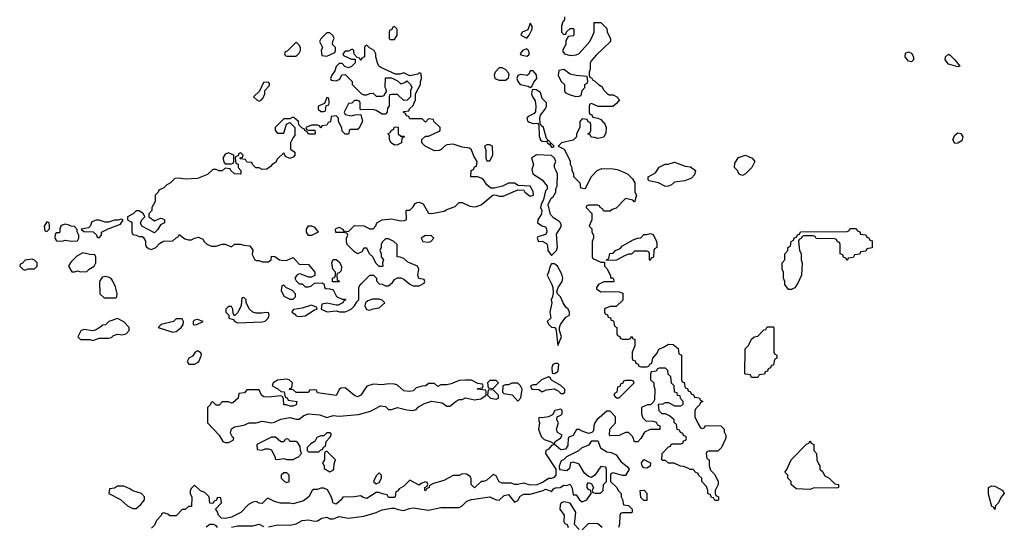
# Model space of a CAD drawing. Header units: inches. Extents: x 2601469 to 2753575, y 449403 to 582909.
# Tile 287 of 350: x 2656514 to 2662912, y 535578 to 538871. Entities that reach past the tile are written whole.
import ezdxf

# ---------------------------------------------------------------- set-up
doc = ezdxf.new("R2010")
doc.units = ezdxf.units.IN
doc.header["$MEASUREMENT"] = 0
doc.layers.add('C6553', color=7, linetype='Continuous')
doc.layers.add('C6563', color=7, linetype='Continuous')

msp = doc.modelspace()

# ---------------------------------------------------------------- linework, layer by layer
at = {"layer": 'C6553', "color": 4, "elevation": 12}
for points in [[(2659830, 538848.7), (2659815.3, 538804.7), (2659778, 538790), (2659771, 538770), (2659810, 538751), (2659825.2, 538770), (2659844, 538810), (2659844, 538830)], [(2658530, 538786), (2658510, 538786), (2658470, 538746), (2658462, 538730), (2658482, 538690), (2658474, 538670), (2658478, 538638), (2658510, 538634), (2658530, 538642), (2658562, 538658), (2658566, 538670), (2658566, 538690), (2658546, 538710), (2658548.4, 538731.6), (2658558, 538750), (2658550, 538766)], [(2658950, 538826), (2658938, 538822), (2658932.7, 538807.3), (2658918, 538802), (2658914, 538790), (2658914, 538750), (2658922, 538742), (2658950, 538742), (2658966, 538770), (2658966, 538810)], [(2658310, 538726), (2658252.7, 538667.3), (2658238, 538662), (2658234, 538650), (2658238, 538638), (2658250, 538634), (2658310, 538634), (2658330, 538654), (2658338, 538670), (2658338, 538690), (2658330, 538706)], [(2658770, 538706), (2658758, 538702), (2658754, 538690), (2658754, 538630), (2658738, 538622), (2658730, 538606), (2658722, 538622), (2658706, 538626), (2658687.3, 538647.3), (2658686, 538670), (2658678, 538678), (2658670, 538678), (2658650, 538666), (2658630, 538666), (2658614, 538650), (2658618, 538638), (2658670, 538614), (2658694, 538614), (2658694, 538590), (2658670, 538566), (2658650, 538558), (2658627.3, 538567.3), (2658610, 538586), (2658590, 538586), (2658570, 538566), (2658562, 538538), (2658542, 538510), (2658534, 538490), (2658538, 538478), (2658570, 538474), (2658595.3, 538484.7), (2658607.3, 538512.7), (2658630, 538514), (2658674, 538470), (2658674, 538450), (2658734, 538390), (2658750, 538382), (2658770, 538382), (2658788.4, 538391.6), (2658810, 538394), (2658830, 538374), (2658870, 538374), (2658882, 538378), (2658886, 538390), (2658898, 538402), (2658896.4, 538416.4), (2658888, 538430), (2658890, 538494), (2658930, 538494), (2658970, 538474), (2658990, 538454), (2659016.4, 538463.6), (2659030, 538474), (2659054, 538450), (2659062, 538430), (2659054, 538410), (2659054, 538370), (2659032.7, 538347.3), (2659010, 538346), (2658970, 538386), (2658930, 538386), (2658918, 538382), (2658914, 538370), (2658914, 538310), (2658903.6, 538296.4), (2658902, 538270), (2658890, 538258), (2658870, 538258), (2658830, 538282), (2658810, 538288), (2658730, 538286), (2658726, 538290), (2658726, 538330), (2658722, 538342), (2658710, 538346), (2658690, 538346), (2658671.6, 538328.4), (2658650, 538326), (2658622, 538270), (2658630, 538254), (2658670, 538246), (2658692.7, 538252.7), (2658730, 538254), (2658742, 538210), (2658716.9, 538163.1), (2658710, 538158), (2658663.6, 538156.4), (2658654, 538150), (2658652, 538130), (2658647.3, 538127.3), (2658630, 538126), (2658610, 538146), (2658607.3, 538167.3), (2658586, 538210), (2658586, 538230), (2658570, 538246), (2658538, 538242), (2658532.7, 538207.3), (2658518, 538202), (2658510, 538186), (2658478, 538182), (2658470, 538166), (2658462, 538182), (2658450, 538186), (2658410, 538186), (2658374, 538170), (2658378, 538158), (2658390, 538154), (2658432.7, 538152.7), (2658434, 538130), (2658430, 538126), (2658390, 538126), (2658382, 538142), (2658366, 538150), (2658362, 538162), (2658350, 538166), (2658328, 538188), (2658326, 538210), (2658296.4, 538236.4), (2658283.6, 538236.4), (2658270, 538226), (2658230, 538226), (2658174, 538170), (2658174, 538150), (2658190, 538134), (2658230, 538134), (2658247.3, 538192.7), (2658270, 538202), (2658302, 538170), (2658302, 538118), (2658290, 538106), (2658274, 538070), (2658274, 538030), (2658302, 538010), (2658302, 537990), (2658290, 537978), (2658268.7, 537968.7), (2658242, 537982), (2658230, 538006), (2658190, 537966), (2658176.9, 537943.1), (2658154, 537930), (2658143.6, 537916.4), (2658119.6, 537900.4), (2658090, 537898), (2658070, 537908), (2658048.4, 537908.4), (2658026, 537930), (2658022, 537942), (2657990, 537946), (2657982, 537962), (2657947.3, 537967.3), (2657946, 537974), (2657962, 537978), (2657966, 537990), (2657950, 538006), (2657938, 538002), (2657934, 537986), (2657918, 537982), (2657914, 537970), (2657918, 537938), (2657932.7, 537932.7), (2657934, 537910), (2657951.1, 537891.1), (2657950, 537866), (2657910, 537868.7), (2657886, 537890), (2657882, 537902), (2657850, 537906), (2657830, 537888), (2657810, 537888), (2657790, 537898), (2657770, 537898), (2657735.3, 537864.7), (2657670, 537838), (2657590, 537835.3), (2657550, 537842), (2657522, 537838), (2657494, 537810), (2657470, 537798), (2657450, 537778), (2657418, 537762), (2657414, 537750), (2657394, 537730), (2657394, 537690), (2657372, 537650), (2657372, 537630), (2657354, 537610), (2657354, 537590), (2657390, 537564.7), (2657430, 537582), (2657439.6, 537579.6), (2657454, 537570), (2657454, 537550), (2657430, 537538), (2657410, 537506), (2657390, 537486), (2657308, 537530), (2657298, 537550), (2657308, 537570), (2657328, 537590), (2657318, 537610), (2657290, 537628), (2657270, 537628), (2657251.3, 537608.7), (2657214, 537590), (2657214, 537570), (2657238, 537558), (2657242, 537550), (2657242, 537490), (2657250, 537474), (2657271.1, 537471.1), (2657290, 537462), (2657310, 537462), (2657316.9, 537456.9), (2657331.6, 537431.6), (2657331.3, 537410), (2657336.9, 537396.9), (2657350, 537384.7), (2657370, 537378), (2657398, 537390), (2657423.1, 537416.9), (2657448.7, 537431.3), (2657510, 537434), (2657530, 537454), (2657542, 537458), (2657550, 537474), (2657587.1, 537447.1), (2657610, 537441), (2657630, 537441), (2657650, 537451.3), (2657676.9, 537456.9), (2657704.7, 537444.7), (2657712, 537430), (2657730, 537412), (2657759.6, 537399.6), (2657790, 537398), (2657830, 537411.3), (2657850, 537412), (2657890, 537394), (2657910, 537412), (2657948.4, 537411.6), (2657970, 537404.7), (2658010, 537402), (2658030, 537374), (2658025.4, 537345.4), (2658042, 537310), (2658050, 537304.7), (2658070, 537304.7), (2658090, 537298), (2658130, 537298), (2658148, 537310), (2658150, 537334), (2658171.6, 537331.6), (2658202, 537310), (2658230, 537304.9), (2658252.1, 537307.9), (2658290, 537324.7), (2658330, 537281), (2658390, 537278.8), (2658431.3, 537230), (2658431.3, 537208.7), (2658410, 537198), (2658390, 537198), (2658343.6, 537216.4), (2658330, 537218), (2658314, 537210), (2658302, 537190), (2658310, 537174), (2658330, 537154), (2658350, 537154), (2658370, 537134), (2658390, 537134), (2658410, 537142), (2658430, 537158), (2658479.6, 537159.6), (2658492.7, 537152.7), (2658494, 537130), (2658503.6, 537123.6), (2658530, 537122), (2658550, 537114), (2658571.6, 537071.6), (2658610, 537054), (2658630, 537054), (2658634, 537050), (2658618, 537042), (2658614, 537030), (2658583.6, 537016.4), (2658570, 537015.3), (2658512, 537028), (2658478, 537022), (2658474, 536990), (2658511.1, 536971.1), (2658570, 536978), (2658591.6, 536971.6), (2658630, 536971.3), (2658650, 536981), (2658670, 536991.3), (2658688.7, 537010), (2658704, 537036), (2658718, 537050), (2658718, 537130), (2658726, 537150), (2658740.4, 537159.6), (2658790, 537211.3), (2658814, 537210), (2658831.6, 537191.6), (2658832.7, 537172.7), (2658850, 537154), (2658870, 537152), (2658890, 537142), (2658910, 537142), (2658936.5, 537163.5), (2658950, 537182), (2658970, 537192), (2658990, 537192), (2659010, 537184.7), (2659050, 537152), (2659070, 537142), (2659110, 537142), (2659142, 537158), (2659146, 537170), (2659142, 537182), (2659108.4, 537188.4), (2659102, 537210), (2659108, 537250), (2659098, 537270), (2659036, 537296), (2659010, 537318), (2658987.3, 537327.3), (2658966, 537330), (2658966, 537410), (2658946, 537430), (2658910, 537446), (2658890, 537446), (2658870, 537426), (2658862, 537410), (2658862, 537390), (2658854, 537370), (2658862, 537350), (2658862, 537330), (2658878, 537310), (2658872, 537290), (2658874, 537270), (2658870, 537266), (2658850, 537266), (2658829.1, 537289.1), (2658808, 537330), (2658788, 537350), (2658770, 537386), (2658750, 537386), (2658736.9, 537363.1), (2658710, 537348.7), (2658690, 537362), (2658642, 537410), (2658638, 537430), (2658638, 537450), (2658646, 537470), (2658642, 537482), (2658627.3, 537487.3), (2658568.4, 537488.4), (2658566, 537510), (2658570, 537514), (2658590, 537522), (2658614, 537510), (2658618, 537498), (2658650, 537494), (2658690, 537534), (2658750, 537532), (2658790, 537512), (2658810, 537512), (2658828.9, 537531.1), (2658835.3, 537550), (2658869.5, 537570.5), (2658930, 537576), (2658990, 537564.7), (2659014.6, 537565.4), (2659027.3, 537572.7), (2659026, 537630), (2659030, 537634), (2659050, 537634), (2659070, 537654), (2659083.1, 537676.9), (2659096.4, 537683.6), (2659110, 537684.7), (2659134.8, 537674.8), (2659170, 537614), (2659192, 537612), (2659272.9, 537627.1), (2659290, 537638), (2659343.1, 537656.9), (2659370, 537682), (2659390, 537682), (2659438.8, 537658.8), (2659470, 537654), (2659483.2, 537656.8), (2659512.5, 537667.5), (2659590, 537732), (2659610, 537731.3), (2659630, 537724), (2659655.1, 537724.9), (2659750, 537766), (2659790, 537762), (2659796, 537750), (2659830, 537724), (2659852.3, 537730), (2659850, 537755.3), (2659830, 537789), (2659754, 537794), (2659730, 537808.7), (2659690, 537808.7), (2659650.8, 537789.2), (2659596.4, 537776.4), (2659576.4, 537776.4), (2659550, 537798), (2659530, 537828), (2659518, 537838), (2659490, 537848.7), (2659446, 537850), (2659448, 537890), (2659462, 537898), (2659470, 537914), (2659482, 537918), (2659486, 537950), (2659464, 537984), (2659450, 538026), (2659436.4, 538036.4), (2659390, 538042), (2659330, 538062), (2659290, 538058), (2659274, 538050), (2659252.7, 538027.3), (2659239.6, 538020.4), (2659210, 538018), (2659149, 538049), (2659128, 538070), (2659127.3, 538092.7), (2659150, 538114), (2659170, 538114), (2659236.4, 538143.6), (2659246, 538150), (2659246, 538170), (2659206, 538210), (2659202, 538222), (2659170, 538226), (2659150, 538206), (2659130, 538226), (2659050, 538226), (2659042, 538242), (2659027.3, 538247.3), (2659022, 538262), (2659006, 538270), (2659010, 538274), (2659042, 538278), (2659047.3, 538292.7), (2659070, 538314), (2659078, 538330), (2659086, 538350), (2659086, 538390), (2659118, 538450), (2659118, 538470), (2659126, 538490), (2659122, 538522), (2659110, 538526), (2659102, 538518), (2659050, 538506), (2659010, 538526), (2658983.6, 538516.4), (2658956.4, 538516.4), (2658860.2, 538560.2), (2658848, 538570), (2658838, 538590), (2658828, 538630), (2658828, 538650), (2658818, 538670), (2658788, 538688)], [(2659810, 538681.2), (2659782, 538670), (2659766.8, 538650), (2659770, 538642), (2659810, 538634), (2659820.2, 538639.8), (2659826, 538650), (2659821.2, 538670)], [(2659650, 538558), (2659630, 538558), (2659604.7, 538530), (2659598, 538510), (2659602, 538490), (2659630, 538478), (2659670, 538478), (2659690, 538494), (2659695.3, 538510), (2659690, 538526), (2659670, 538548)], [(2659850, 538538), (2659830, 538538), (2659822, 538518), (2659811.1, 538508.9), (2659770, 538514), (2659751.1, 538508.9), (2659744.7, 538490), (2659751, 538470), (2659766, 538450), (2659818.5, 538438.5), (2659830, 538431.3), (2659842, 538438), (2659854.6, 538465.4), (2659874, 538490), (2659872.9, 538512.9)], [(2658130, 538466), (2658098, 538462), (2658072.7, 538407.3), (2658034, 538370), (2658054, 538350), (2658070, 538342), (2658086, 538350), (2658096.4, 538363.6), (2658106, 538390), (2658106, 538410), (2658136.4, 538443.6), (2658136.4, 538456.4)], [(2659850, 538418), (2659844.7, 538415.3), (2659838.8, 538390), (2659846, 538370), (2659863.8, 538343.8), (2659868.7, 538310), (2659866.4, 538273.6), (2659858, 538262), (2659817.3, 538242.7), (2659808.7, 538230), (2659812.7, 538212.7), (2659824.4, 538204.4), (2659850, 538197), (2659878, 538198), (2659886.8, 538186.8), (2659890, 538114), (2659898, 538090), (2659910, 538081), (2659939.6, 538079.6), (2659942, 538070), (2659959.6, 538059.6), (2659970, 538042), (2659978, 538042), (2659986, 538050), (2659970, 538066), (2659962, 538062), (2659966, 538070), (2659950, 538086), (2659942, 538082), (2659946, 538090), (2659938, 538098), (2659918, 538170), (2659903.1, 538183.1), (2659896.4, 538196.4), (2659894, 538230), (2659899, 538250), (2659929, 538290), (2659938, 538310), (2659938, 538330), (2659910, 538358), (2659897.2, 538397.2), (2659870, 538415.3)], [(2658510, 538366), (2658494, 538326), (2658454, 538310), (2658454, 538290), (2658470, 538274), (2658490, 538274), (2658502, 538278), (2658506, 538314), (2658522, 538318), (2658526, 538330), (2658522, 538362)], [(2658990, 538114), (2659010, 538114), (2659014, 538110), (2658998, 538102), (2658994, 538070), (2658990, 538068), (2658970, 538058), (2658950, 538055.3), (2658928, 538070), (2658918, 538090), (2658918, 538118), (2658906, 538130), (2658922, 538138), (2658930, 538154), (2658942, 538158), (2658950, 538174), (2658972.7, 538172.7), (2658974, 538130)], [(2659570, 538058), (2659550, 538058), (2659534, 538050), (2659543.6, 538023.6), (2659542, 537970), (2659550, 537954), (2659570, 537954), (2659588, 537990), (2659586, 538050)], [(2657870, 538006), (2657850, 537998), (2657834, 537970), (2657843.6, 537943.6), (2657850, 537934), (2657890, 537934), (2657902, 537938), (2657906, 537950), (2657906, 537990)], [(2657174.6, 537574.6), (2657152, 537568), (2657130, 537568.7), (2657090, 537554), (2657070, 537554), (2657030, 537568.7), (2657010, 537568.7), (2656983.5, 537556.5), (2656971.6, 537528.4), (2656962, 537518), (2656914, 537510), (2656930, 537494), (2656991.6, 537491.6), (2657012.7, 537472.7), (2657018, 537458), (2657030, 537454), (2657046, 537470), (2657046, 537490), (2657088.4, 537511.6), (2657170, 537542), (2657186, 537570)], [(2656690, 537558), (2656672, 537530), (2656678, 537498), (2656690, 537494), (2656707.3, 537512.7), (2656708, 537530), (2656706, 537550)], [(2656810, 537542), (2656790, 537535.3), (2656782, 537530), (2656774, 537510), (2656774, 537490), (2656770, 537486), (2656750, 537486), (2656743.6, 537476.4), (2656742, 537450), (2656752.7, 537432.7), (2656790, 537432), (2656810, 537438), (2656850, 537432), (2656890, 537434), (2656898, 537450), (2656898, 537470), (2656888, 537492), (2656888, 537508), (2656870, 537526), (2656848.4, 537528.4), (2656836.4, 537536.4)], [(2658390, 537468), (2658378, 537490), (2658378, 537510), (2658390, 537532), (2658410, 537532), (2658430, 537522), (2658454, 537490), (2658410, 537468)], [(2659150, 537468), (2659122, 537450), (2659134, 537430), (2659170, 537426), (2659186, 537430), (2659206, 537450), (2659190, 537466)], [(2656594.6, 537314.6), (2656550, 537308), (2656530, 537286), (2656518, 537282), (2656514, 537270), (2656534, 537250), (2656550, 537242), (2656570, 537252), (2656610, 537252), (2656628, 537270), (2656628, 537290), (2656610, 537308)], [(2656924.7, 537355.3), (2656885.4, 537334.6), (2656845.4, 537294.6), (2656832, 537270), (2656852.7, 537232.7), (2656870, 537232), (2656890, 537238), (2656910, 537232), (2656950, 537234), (2656966, 537250), (2656998, 537270), (2657008.4, 537291.6), (2657008.4, 537328.4), (2657002, 537342), (2656970, 537344)], [(2658550, 537166), (2658546, 537170), (2658546, 537190), (2658562, 537198), (2658566, 537210), (2658566, 537230), (2658548, 537250), (2658542, 537290), (2658550, 537312), (2658570, 537312), (2658590, 537298), (2658604.7, 537270), (2658602, 537238), (2658590, 537226), (2658578, 537222), (2658574, 537210), (2658578, 537178), (2658592, 537172), (2658590, 537166)], [(2657070, 537202), (2657050, 537198), (2657032, 537170), (2657034, 537090), (2657063.6, 537063.6), (2657130, 537062), (2657138, 537062), (2657146, 537070), (2657148, 537092), (2657135.5, 537135.5), (2657116.4, 537176.4), (2657108.4, 537188.4), (2657090, 537198)], [(2658230, 537146), (2658218, 537142), (2658214, 537110), (2658230, 537074), (2658270, 537054), (2658290, 537054), (2658306, 537070), (2658306, 537090), (2658286, 537110), (2658247.3, 537127.3)], [(2657970, 537066), (2657958, 537062), (2657952.7, 537012.7), (2657942, 536990), (2657930, 536966), (2657910, 536946), (2657900.4, 536960.4), (2657898, 536990), (2657890, 537006), (2657870, 537006), (2657854, 536990), (2657854, 536970), (2657874, 536950), (2657874, 536930), (2657902, 536922), (2657912, 536910), (2657930, 536901), (2658090, 536906.8), (2658110, 536911.3), (2658128.7, 536930), (2658134, 536950), (2658130, 536966), (2658110, 536968.7), (2658090, 536964), (2658050, 536964), (2658029, 536969), (2658008, 536990), (2657986, 537030), (2657986, 537050)], [(2658850, 537055.3), (2658806.4, 537053.6), (2658776.9, 537043.1), (2658762, 537030), (2658756, 537010), (2658766.6, 536986.6), (2658790, 536982), (2658810, 536991), (2658850, 536998), (2658886, 537030), (2658868.4, 537048.4)], [(2658410, 537015.3), (2658350, 536995.3), (2658292.7, 536987.3), (2658283.6, 536976.4), (2658282, 536970), (2658299.8, 536959.8), (2658310, 536946.8), (2658330, 536941), (2658370, 536946), (2658430, 536986), (2658446, 536990), (2658442, 537002)], [(2657150, 536928), (2657094, 536910), (2657071.6, 536888.4), (2657050, 536886), (2657043.6, 536876.4), (2657010, 536854), (2656990, 536849), (2656930, 536858), (2656911.6, 536848.4), (2656892, 536810), (2656910, 536792), (2656968.9, 536791.1), (2656990, 536784.7), (2657030, 536801), (2657090, 536801), (2657110, 536806), (2657122.7, 536817.3), (2657150, 536826.8), (2657177.2, 536822.8), (2657206, 536830), (2657226, 536850), (2657226, 536870), (2657190, 536908)], [(2657570, 536926), (2657530, 536926), (2657514, 536910), (2657434, 536890), (2657414, 536870), (2657510, 536840.7), (2657530, 536844), (2657564, 536870), (2657575.3, 536890), (2657578, 536910)], [(2657670, 536922), (2657650, 536918), (2657642, 536910), (2657642, 536890), (2657650, 536887.3), (2657666, 536890), (2657706, 536910)], [(2657670, 536718), (2657654, 536710), (2657636, 536684), (2657612, 536670), (2657602, 536650), (2657612.7, 536632.7), (2657650, 536632), (2657670, 536642), (2657678, 536650), (2657695.3, 536690), (2657690, 536706)], [(2658250, 536535.3), (2658190, 536528), (2658162, 536510), (2658154, 536490), (2658191.6, 536471.6), (2658210, 536454), (2658232.7, 536452.7), (2658238, 536418), (2658252.7, 536412.7), (2658258, 536398), (2658314, 536390), (2658310, 536368), (2658290, 536358), (2658270, 536358), (2658247.3, 536367.3), (2658230, 536368), (2658227.3, 536407.3), (2658222, 536422), (2658210, 536426), (2658130, 536418), (2658100.4, 536420.4), (2658086, 536430), (2658070, 536466), (2657990, 536466), (2657974, 536446), (2657938, 536442), (2657934, 536410), (2657899.6, 536380.4), (2657890, 536378), (2657870, 536386), (2657830, 536386), (2657810, 536366), (2657790, 536366), (2657770, 536386), (2657758, 536382), (2657754, 536370), (2657734, 536350), (2657734, 536250), (2657811.1, 536171.1), (2657834, 536130), (2657850, 536122), (2657870, 536122), (2657902, 536138), (2657906, 536150), (2657896.4, 536156.4), (2657883.1, 536183.1), (2657889.4, 536210.6), (2657910, 536224.7), (2657970, 536236), (2658006, 536250), (2658050, 536250.8), (2658090, 536262), (2658150.9, 536250.9), (2658170, 536254), (2658210, 536274), (2658270, 536286), (2658310, 536274.8), (2658330, 536274.8), (2658361.3, 536298.7), (2658390, 536308), (2658463.4, 536303.4), (2658510, 536286), (2658550, 536298.8), (2658590, 536294.8), (2658715.5, 536304.5), (2658792.7, 536327.3), (2658858, 536362), (2658890, 536356), (2658910, 536338), (2658930, 536338), (2658970, 536351), (2659030, 536334), (2659069.1, 536330.9), (2659090, 536338), (2659106.3, 536353.7), (2659143.7, 536376.3), (2659190, 536391), (2659259.6, 536379.6), (2659290, 536358), (2659310, 536358), (2659350, 536392), (2659370, 536402), (2659390, 536402), (2659410, 536414), (2659470, 536401), (2659510, 536406), (2659546, 536430), (2659546, 536450), (2659542, 536462), (2659486, 536470), (2659490, 536474), (2659522, 536478), (2659526, 536490), (2659522, 536502), (2659490, 536506), (2659450, 536528), (2659410, 536528), (2659370, 536526), (2659316.9, 536503.1), (2659290, 536498), (2659250, 536498), (2659230, 536486), (2659210, 536506), (2659170, 536506), (2659154, 536490), (2659130, 536488.7), (2659090, 536478), (2659070, 536458), (2659046.4, 536453.6), (2659010, 536459), (2658970, 536495.3), (2658950, 536502), (2658910, 536504), (2658870, 536498), (2658810, 536502), (2658770, 536488), (2658730.7, 536429.3), (2658710, 536419), (2658690, 536428.7), (2658630, 536478), (2658603.6, 536476.4), (2658591.6, 536468.4), (2658570, 536428), (2658450, 536446), (2658442, 536462), (2658430, 536466), (2658398, 536462), (2658390, 536448), (2658310, 536448), (2658290, 536466), (2658267.3, 536467.3), (2658270, 536474), (2658282, 536478), (2658286, 536510), (2658266, 536530)], [(2659610, 536526), (2659570, 536526), (2659554, 536510), (2659558, 536478), (2659590, 536474), (2659626, 536510)], [(2659730, 536508.7), (2659711.6, 536508.4), (2659690, 536498), (2659670, 536498), (2659654, 536490), (2659652, 536450), (2659661, 536441), (2659713.2, 536433.2), (2659750, 536392), (2659770, 536414), (2659778, 536470), (2659768, 536490), (2659750, 536508)], [(2659590, 536466), (2659558, 536462), (2659554, 536430), (2659574, 536410), (2659610, 536404.7), (2659626, 536410), (2659626, 536430)], [(2658150, 536158), (2658054, 536110), (2658058, 536078), (2658090, 536072), (2658110, 536082), (2658130, 536082), (2658150, 536074), (2658174, 536026), (2658174, 536014), (2658190, 536012), (2658230, 536018), (2658250, 536012), (2658290, 536012), (2658310, 536022), (2658326, 536030), (2658346, 536050), (2658338, 536070), (2658336.4, 536096.4), (2658320.4, 536120.4), (2658310, 536128), (2658268.4, 536128.4), (2658262, 536142), (2658250, 536146), (2658238, 536142), (2658230, 536126), (2658210, 536126), (2658176.4, 536156.4)], [(2658530, 536186), (2658510, 536186), (2658490, 536166), (2658470, 536166), (2658444.7, 536155.3), (2658431.3, 536128.7), (2658405.4, 536114.6), (2658382, 536090), (2658382, 536070), (2658390, 536062), (2658450, 536062), (2658458, 536062), (2658470, 536074), (2658482, 536078), (2658487.3, 536092.7), (2658502, 536098), (2658506, 536130), (2658530, 536154), (2658538, 536170), (2658538, 536178)], [(2658510, 536066), (2658498, 536062), (2658494, 536050), (2658494, 536010), (2658482, 535990), (2658491.6, 535971.6), (2658492.7, 535952.7), (2658530, 535932), (2658550, 535942), (2658555.3, 535950), (2658556.4, 535983.6), (2658566, 536010)], [(2658250, 535926), (2658230, 535926), (2658214, 535910), (2658214, 535890), (2658234, 535870), (2658250, 535862), (2658266, 535870), (2658266, 535910)], [(2658850, 535926), (2658830, 535906), (2658814, 535870), (2658830, 535854), (2658850, 535862), (2658866, 535890), (2658866, 535910)], [(2657190, 535838), (2657150, 535838), (2657130, 535826), (2657098, 535822), (2657094, 535790), (2657170, 535752), (2657214, 535710), (2657250, 535694), (2657270, 535694), (2657300.4, 535719.6), (2657326, 535750), (2657326, 535770), (2657306, 535790), (2657250, 535808.7), (2657230, 535822)]]:
    msp.add_lwpolyline(points, close=True, dxfattribs=at)
for points in [[(2660000, 537888), (2659989, 537910), (2659989.1, 537930.9), (2659998, 537950), (2659988.7, 537970), (2659969.1, 537989.1), (2659872, 537992), (2659840.7, 537970), (2659852, 537930), (2659842.5, 537897.5), (2659847.7, 537870), (2659910, 537831), (2659942, 537790), (2659942, 537770), (2659930, 537758), (2659916.8, 537703.2), (2659902.8, 537670), (2659898.8, 537650), (2659907.7, 537630), (2659904.9, 537610), (2659881, 537570), (2659878, 537550), (2659910, 537530.8), (2659930, 537524.7), (2659937.3, 537510), (2659939.1, 537490), (2659930, 537474), (2659881.4, 537458.6), (2659876, 537450), (2659884.7, 537430), (2659910, 537431), (2659937.3, 537417.3), (2659944.1, 537404.1), (2659945.5, 537370), (2659970, 537338), (2660000, 537368)], [(2660000, 537572.8), (2659983.2, 537583.2), (2659964.1, 537604.1), (2659948.7, 537670), (2659968, 537710), (2659980.4, 537719.6), (2659998, 537750), (2659998, 537770), (2660000, 537775)], [(2660000, 537276.5), (2659990, 537284), (2659970, 537284), (2659960.7, 537270), (2659950.6, 537230), (2659940.7, 537210), (2659972.2, 537150), (2659979.3, 537130), (2659981.4, 537098.6), (2659976, 537070), (2659966.8, 537050), (2659971, 537030), (2659958, 536970), (2659964.7, 536930), (2659942, 536910), (2659951.3, 536890), (2659970, 536871.3), (2659991, 536871), (2659998.8, 536858.8), (2660000, 536847.6)], [(2660000, 536635.8), (2659996, 536636), (2659978, 536630), (2659972, 536610), (2659974, 536574), (2659990, 536572), (2660000, 536578.3)], [(2660000, 536511.3), (2659970, 536528.7), (2659962, 536542), (2659950, 536548.7), (2659904.7, 536530), (2659870, 536498), (2659850, 536498), (2659834, 536490), (2659842, 536470), (2659886.4, 536466.4), (2659910, 536452), (2659935.1, 536464.9), (2659990, 536471), (2660000, 536465.2)], [(2660000, 536331.9), (2659992, 536330), (2659976.9, 536303.1), (2659950, 536288.7), (2659910, 536282), (2659890, 536286), (2659884.7, 536275.3), (2659891.3, 536251.3), (2659886, 536210), (2659902, 536162), (2659921.4, 536141.4), (2659962, 536130), (2659990, 536114), (2659993.2, 536130), (2660000, 536133.8)], [(2660000, 536100.5), (2659990, 536109), (2659970, 536102), (2659950, 536079), (2659932, 536070), (2659931, 536050), (2659998, 535950), (2659998, 535910), (2659985.4, 535894.6), (2659970, 535888), (2659950, 535888), (2659914.8, 535865.2), (2659873.7, 535846.3), (2659830, 535846), (2659790, 535859), (2659749.3, 535849.3), (2659729.2, 535849.2), (2659710, 535858), (2659650, 535858), (2659630, 535866), (2659610, 535906), (2659590, 535915.3), (2659550, 535878), (2659528, 535868), (2659512, 535868), (2659470, 535828.7), (2659448, 535850), (2659447.3, 535887.3), (2659442, 535902), (2659416.4, 535916.4), (2659390, 535918), (2659370, 535908.7), (2659330, 535908), (2659270, 535875.3), (2659203.6, 535856.4), (2659178, 535842), (2659174, 535830), (2659158, 535822), (2659151.1, 535808.9), (2659146, 535810), (2659146, 535830), (2659162, 535838), (2659166, 535850), (2659162, 535862), (2659150, 535866), (2659123.6, 535856.4), (2659110, 535846), (2659050, 535878), (2659010, 535838), (2658979.6, 535820.4), (2658970, 535806), (2658958, 535802), (2658954, 535770), (2658950, 535766), (2658910, 535766), (2658902, 535782), (2658870, 535788), (2658850, 535798), (2658830, 535798), (2658770, 535759), (2658745.6, 535765.6), (2658730, 535775.3), (2658688.4, 535768.4), (2658612.7, 535767.3), (2658602, 535750), (2658570, 535722), (2658548, 535730), (2658547.3, 535747.3), (2658536.4, 535776.4), (2658514.6, 535814.6), (2658490, 535826), (2658470, 535826), (2658450, 535818), (2658423.6, 535816.4), (2658414, 535810), (2658392, 535770), (2658357.3, 535742.7), (2658290, 535724), (2658270, 535728.7), (2658208.9, 535728.9), (2658170, 535738), (2658130, 535758), (2658122, 535758), (2658090, 535726), (2658070, 535728), (2658050, 535738), (2658030, 535735.3), (2657999.8, 535720.2), (2657950, 535668), (2657890, 535638), (2657850, 535628.7), (2657826, 535630), (2657806, 535650), (2657796.4, 535676.4), (2657786, 535690), (2657826, 535730), (2657822, 535762), (2657810, 535766), (2657798, 535762), (2657792.7, 535747.3), (2657778, 535742), (2657770, 535726), (2657750, 535728), (2657746, 535770), (2657718, 535798), (2657689, 535809), (2657650, 535846), (2657630, 535826), (2657622, 535810), (2657622, 535790), (2657632.7, 535767.3), (2657630, 535706), (2657610, 535706), (2657590, 535686), (2657570, 535686), (2657530, 535646), (2657490, 535646), (2657476.4, 535656.4), (2657450, 535666), (2657438, 535662), (2657432.7, 535647.3), (2657403.6, 535616.4), (2657390, 535586), (2657370, 535566)], [(2658130, 535573.4), (2658190, 535587.3), (2658270, 535584.7), (2658310, 535594.8), (2658350, 535615.5), (2658390, 535619.1), (2658430, 535610.7), (2658450, 535614), (2658478, 535630), (2658510, 535636.3), (2658530, 535626), (2658550, 535626), (2658590, 535641), (2658650, 535630.7), (2658750, 535642.8), (2658830, 535666.8), (2658870, 535685.5), (2658930, 535696), (2658950, 535696), (2658973.6, 535686.4), (2659010, 535681), (2659046, 535694), (2659070, 535697.3), (2659170, 535682.8), (2659250, 535700.7), (2659370, 535701), (2659390, 535710.8), (2659419.7, 535740.3), (2659450, 535753), (2659570, 535768.5), (2659610, 535750.6), (2659630, 535746.8), (2659661.7, 535778.3), (2659690, 535785.5), (2659730, 535734.8), (2659750, 535746), (2659766.1, 535773.9), (2659790, 535786.7), (2659830, 535786.8), (2659915.3, 535810), (2659930, 535818.8), (2659967.1, 535807.1), (2659970, 535802), (2659980.2, 535819.8), (2659992.9, 535827.1), (2660000, 535827.7)], [(2657725.6, 535574.4), (2657750, 535592), (2657770, 535592), (2657786, 535586), (2657798, 535570)], [(2657890, 535571.3), (2657930, 535581), (2658030, 535581), (2658070, 535591), (2658097.3, 535577.3)]]:
    msp.add_lwpolyline(points, dxfattribs=at)
at = {"layer": 'C6563', "color": 4, "elevation": 12}
for points in [[(2660054, 538890), (2660054, 538870), (2660043.6, 538856.4), (2660034, 538830), (2660034, 538790), (2660050, 538774), (2660062, 538778), (2660067.3, 538792.7), (2660090, 538814), (2660110, 538814), (2660114, 538810), (2660114, 538770), (2660110, 538766), (2660078, 538762), (2660063.6, 538736.4), (2660062, 538710), (2660042, 538670), (2660043.6, 538663.6), (2660054, 538650), (2660090, 538638.8), (2660130, 538642.8), (2660150, 538651.3), (2660218, 538730), (2660238, 538770), (2660246, 538790), (2660247.3, 538852.7), (2660290, 538854), (2660330, 538814), (2660332, 538790), (2660352, 538750), (2660354, 538730), (2660259.6, 538640.4), (2660230, 538606), (2660222, 538590), (2660222, 538550), (2660214, 538530), (2660214, 538510), (2660218, 538498), (2660232, 538492), (2660238, 538478), (2660250, 538474), (2660274, 538450), (2660296.9, 538436.9), (2660310, 538414), (2660331.6, 538391.6), (2660343.6, 538383.6), (2660370, 538382), (2660394, 538370), (2660412, 538350), (2660392.7, 538327.3), (2660367.3, 538307.3), (2660272.7, 538307.3), (2660230, 538326), (2660218, 538322), (2660214, 538310), (2660214, 538270), (2660218, 538258), (2660232, 538252), (2660238, 538238), (2660271.6, 538231.6), (2660290, 538222), (2660318, 538190), (2660324.7, 538170), (2660323.6, 538136.4), (2660310, 538108), (2660270, 538098), (2660250, 538106), (2660227.3, 538107.3), (2660222, 538122), (2660206, 538130), (2660222, 538138), (2660226, 538150), (2660226, 538190), (2660222, 538202), (2660207.3, 538207.3), (2660202, 538222), (2660170, 538226), (2660154, 538210), (2660152.7, 538172.7), (2660132.7, 538127.3), (2660131.3, 538108.7), (2660110, 538088), (2660034, 538070), (2660014, 538050), (2660052, 538030), (2660090, 537954), (2660091.6, 537931.6), (2660102, 537910), (2660102, 537890), (2660111.6, 537871.6), (2660112.7, 537852.7), (2660154, 537810), (2660158, 537778), (2660190, 537774), (2660228, 537850), (2660266, 537890), (2660296.4, 537903.6), (2660370, 537902), (2660396.9, 537896.9), (2660439.8, 537879.8), (2660466, 537866), (2660496.9, 537836.9), (2660512, 537810), (2660512, 537750), (2660522, 537730), (2660510, 537686), (2660498, 537698), (2660450, 537708), (2660390, 537646), (2660363.6, 537636.4), (2660350, 537626), (2660310, 537626), (2660302, 537642), (2660286, 537650), (2660282, 537662), (2660270, 537666), (2660210, 537666), (2660198, 537662), (2660194, 537650), (2660232, 537612), (2660232, 537570), (2660214, 537530), (2660231.6, 537511.6), (2660232, 537490), (2660242, 537470), (2660242, 537450), (2660234, 537430), (2660234, 537330), (2660238, 537318), (2660290, 537294), (2660314, 537294), (2660314, 537270), (2660331.6, 537251.6), (2660354, 537206), (2660354, 537194), (2660366, 537194), (2660372.7, 537187.3), (2660374, 537170), (2660370, 537166), (2660310, 537168), (2660274, 537150), (2660262, 537130), (2660262, 537122), (2660290, 537102), (2660370, 537104.7), (2660410, 537102), (2660432.7, 537092.7), (2660432.7, 537047.3), (2660390, 537006), (2660350, 537006), (2660323.6, 536996.4), (2660314, 536990), (2660314, 536970), (2660318, 536958), (2660332.7, 536952.7), (2660338, 536938), (2660352.7, 536932.7), (2660358, 536918), (2660372.7, 536912.7), (2660378, 536878), (2660394, 536870), (2660394, 536830), (2660398, 536818), (2660412.7, 536812.7), (2660418, 536798), (2660430, 536794), (2660470, 536794), (2660482, 536798), (2660490, 536814), (2660498, 536798), (2660511.6, 536791.6), (2660512, 536750), (2660494, 536710), (2660494, 536670), (2660498, 536658), (2660512.7, 536652.7), (2660518, 536638), (2660532.7, 536632.7), (2660538, 536618), (2660550, 536614), (2660590, 536614), (2660602, 536618), (2660608, 536632), (2660622, 536638), (2660628, 536670), (2660656.4, 536703.6), (2660668, 536730), (2660698, 536742), (2660730, 536762), (2660759.6, 536759.6), (2660792.7, 536732.7), (2660798, 536698), (2660814, 536690), (2660814, 536530), (2660818, 536518), (2660832.7, 536512.7), (2660838, 536478), (2660852.7, 536472.7), (2660858, 536458), (2660872.7, 536452.7), (2660878, 536438), (2660892.7, 536432.7), (2660898, 536418), (2660930, 536414), (2660938, 536398), (2660954, 536390), (2660938, 536382), (2660934, 536370), (2660910, 536346), (2660902, 536330), (2660902, 536290), (2660923.6, 536243.6), (2660938, 536218), (2660950, 536214), (2660962, 536218), (2660970, 536234), (2661070, 536232), (2661092, 536210), (2661092.7, 536192.7), (2661102, 536170), (2661102, 536150), (2661074, 536090), (2661050, 536066), (2660990, 536066), (2660978, 536062), (2660974, 536050), (2660978, 536018), (2660994, 536010), (2660994, 535970), (2661003.6, 535943.6), (2661030, 535914), (2661052, 535870), (2661052, 535850), (2661034, 535810), (2661034, 535790), (2661038, 535778), (2661054, 535770), (2661054, 535750), (2661050, 535746), (2661030, 535746), (2661022, 535762), (2661010, 535766), (2661002, 535782), (2660986, 535790), (2660986, 535810), (2660976.4, 535836.4), (2660946, 535870), (2660946, 535890), (2660927.3, 535907.3), (2660922, 535922), (2660907.3, 535927.3), (2660890, 535946), (2660870, 535946), (2660856.4, 535956.4), (2660827.3, 535967.3), (2660808.4, 535968.4), (2660767.3, 535987.3), (2660730, 535988), (2660710, 536006), (2660690, 536006), (2660686, 536010), (2660688, 536050), (2660730, 536094), (2660742, 536098), (2660750, 536114), (2660810, 536114), (2660822, 536118), (2660827.3, 536132.7), (2660842, 536138), (2660846, 536150), (2660842, 536162), (2660827.3, 536167.3), (2660822, 536182), (2660807.3, 536187.3), (2660802, 536202), (2660787.3, 536207.3), (2660782, 536242), (2660766, 536250), (2660766, 536270), (2660736.4, 536296.4), (2660710, 536308), (2660688.4, 536308.4), (2660668.4, 536328.4), (2660666, 536370), (2660670, 536374), (2660690, 536372), (2660710, 536382), (2660730, 536382), (2660770, 536362), (2660810, 536362), (2660826, 536370), (2660826, 536390), (2660808.4, 536408.4), (2660806, 536426), (2660788.7, 536428.7), (2660786, 536446), (2660768, 536450), (2660766, 536490), (2660748.4, 536508.4), (2660746, 536550), (2660727.3, 536567.3), (2660726, 536590), (2660710, 536606), (2660670, 536606), (2660658, 536602), (2660650, 536586), (2660618, 536582), (2660614, 536570), (2660614, 536530), (2660634, 536510), (2660634, 536490), (2660642, 536470), (2660639.6, 536400.4), (2660632.7, 536387.3), (2660612, 536368), (2660592.7, 536367.3), (2660554, 536350), (2660554, 536310), (2660563.6, 536283.6), (2660583.6, 536263.6), (2660630, 536262), (2660650, 536254), (2660658, 536238), (2660674, 536230), (2660672.7, 536207.3), (2660610, 536206), (2660574, 536190), (2660550, 536148), (2660530, 536126), (2660510, 536126), (2660499, 536159), (2660470, 536188), (2660450, 536188), (2660410, 536168.7), (2660350, 536166), (2660346, 536170), (2660348, 536210), (2660386, 536250), (2660386, 536290), (2660350, 536326), (2660330, 536326), (2660264.7, 536270), (2660251.3, 536250), (2660244.7, 536230), (2660242, 536198), (2660232.7, 536187.3), (2660210, 536182), (2660170, 536195.3), (2660150, 536208), (2660132.7, 536207.3), (2660111.1, 536168.9), (2660082, 536158), (2660078, 536150), (2660076.7, 536103.3), (2660061.4, 536078.6), (2660030, 536075.1), (2660000, 536100.5)], [(2660000, 537775), (2660006, 537790), (2660009, 537870), (2660000, 537888)], [(2660000, 537368), (2660002, 537370), (2660008.9, 537391.1), (2660003.1, 537476.9), (2660034, 537530), (2660028.7, 537550), (2660020.2, 537560.2), (2660000, 537572.8)], [(2660000, 536847.6), (2660010, 536754), (2660034, 536810), (2660022, 536850), (2660022, 536870), (2660028.7, 536890), (2660063.1, 536936.9), (2660086, 536950), (2660086, 536970), (2660078, 536990), (2660063.1, 537003.1), (2660046, 537030), (2660028.9, 537068.9), (2660009, 537089), (2660004.7, 537104.7), (2660013.2, 537130), (2660038, 537170), (2660043.7, 537190), (2660037, 537217), (2660008.7, 537270), (2660000, 537276.5)], [(2660000, 536578.3), (2660010, 536584.7), (2660014, 536590), (2660018, 536630), (2660010, 536635.3), (2660000, 536635.8)], [(2660000, 536465.2), (2660016, 536456), (2660030, 536442), (2660050, 536442), (2660055.3, 536450), (2660055.3, 536470), (2660030, 536494), (2660000, 536511.3)], [(2660000, 536133.8), (2660029.2, 536150), (2660038, 536170), (2660008.1, 536188.1), (2660002.9, 536210), (2660015.3, 536250), (2660004, 536270), (2660006, 536290), (2660030, 536301), (2660039, 536310), (2660039, 536330), (2660030, 536339), (2660000, 536331.9)], [(2660000, 535827.7), (2660026, 535830), (2660050, 535844.7), (2660070, 535842), (2660090, 535851.3), (2660104.7, 535824.7), (2660110, 535782), (2660130, 535782), (2660151, 535750), (2660170, 535737.3), (2660199, 535750), (2660228, 535790), (2660226, 535810), (2660210, 535818), (2660202, 535830), (2660202, 535850), (2660210, 535862), (2660230, 535854), (2660242, 535830), (2660234, 535810), (2660238, 535798), (2660252.7, 535792.7), (2660287.3, 535792.7), (2660306, 535810), (2660308, 535850), (2660326, 535870), (2660327.3, 535947.3), (2660322, 535962), (2660290, 535966), (2660250.8, 535909.2), (2660230, 535895.3), (2660210, 535902), (2660183.6, 535923.6), (2660150, 535982), (2660144.7, 535984.7), (2660110, 535994), (2660094, 535990), (2660086.8, 535953.2), (2660070, 535939), (2660024.7, 535944.7), (2660021.2, 535970), (2660035.3, 536004.7), (2660050, 536011.3), (2660070, 536031), (2660148, 536070), (2660169.1, 536090.9), (2660213.6, 536106.4), (2660232.7, 536132.7), (2660270, 536134), (2660287.1, 536087.1), (2660330, 536062), (2660356.9, 536056.9), (2660390, 536042), (2660419.6, 535999.6), (2660463.6, 535963.6), (2660474, 535950), (2660450, 535908), (2660430, 535908), (2660370, 535926), (2660358, 535922), (2660354, 535910), (2660354, 535870), (2660394, 535830), (2660402, 535810), (2660422, 535790), (2660422, 535770), (2660431.6, 535751.6), (2660438, 535718), (2660470, 535712), (2660494, 535690), (2660494, 535670), (2660490, 535666), (2660430, 535666), (2660418, 535662), (2660412.7, 535647.3), (2660411.6, 535591.6), (2660404.7, 535570)], [(2660150, 535557.2), (2660119, 535590), (2660128.7, 535670), (2660090, 535728), (2660050, 535736), (2660032, 535730), (2660025.4, 535714.6), (2660024.7, 535690), (2660051, 535650), (2660050.8, 535610), (2660056, 535596), (2660071.3, 535590), (2660078, 535570)], [(2660298, 535570), (2660270, 535594), (2660210, 535595.3), (2660170, 535554)]]:
    msp.add_lwpolyline(points, dxfattribs=at)
for points in [[(2662310, 538598), (2662290, 538602), (2662282, 538610), (2662268.7, 538630), (2662270, 538654), (2662290, 538662), (2662310, 538654), (2662322, 538630), (2662322, 538610)], [(2662610, 538564), (2662550, 538582.4), (2662528.2, 538610), (2662530, 538630.8), (2662550, 538647.3), (2662559.9, 538639.9), (2662591, 538610), (2662622, 538570)], [(2660050, 538548), (2660018, 538542), (2660012, 538510), (2660032, 538470), (2660054, 538450), (2660054, 538410), (2660058, 538398), (2660084.7, 538384.7), (2660127.3, 538372.7), (2660150, 538374), (2660162, 538378), (2660168.4, 538411.6), (2660186, 538430), (2660186, 538450), (2660202, 538458), (2660206, 538470), (2660202, 538502), (2660130, 538508), (2660090, 538518)], [(2662590, 538066.3), (2662578, 538090), (2662590, 538120.5), (2662610, 538136.3), (2662630, 538131), (2662642.8, 538110), (2662636.4, 538083.6), (2662610, 538067.6)], [(2660710, 537786), (2660666, 537810), (2660604, 537824), (2660598, 537830), (2660598, 537850), (2660644.7, 537875.3), (2660670, 537912), (2660708.9, 537931.1), (2660728.4, 537931.6), (2660770, 537944.7), (2660838, 537918), (2660873.7, 537913.7), (2660904.7, 537890), (2660898, 537862), (2660879.8, 537840.2), (2660835.3, 537824.7), (2660770, 537815.3), (2660750, 537798), (2660730, 537788)], [(2661210, 537858), (2661190, 537868), (2661178, 537890), (2661158, 537910), (2661160.4, 537939.6), (2661185.6, 537974.4), (2661230, 537991.3), (2661274, 537970), (2661292, 537950), (2661271.3, 537910), (2661230, 537868.7)], [(2661890, 537306), (2661882, 537322), (2661867.3, 537327.3), (2661862, 537342), (2661846, 537350), (2661846, 537410), (2661842, 537422), (2661828, 537428), (2661822, 537442), (2661810, 537446), (2661690, 537448), (2661682, 537462), (2661670, 537466), (2661610, 537466), (2661598, 537462), (2661594, 537450), (2661578, 537442), (2661574, 537430), (2661582, 537370), (2661591.1, 537351.1), (2661591.3, 537310), (2661598, 537290), (2661594.8, 537210), (2661570, 537158), (2661550, 537128.7), (2661530, 537118), (2661510, 537118), (2661486, 537150), (2661486, 537170), (2661478, 537190), (2661478, 537230), (2661468, 537250), (2661468, 537290), (2661486, 537310), (2661486, 537350), (2661506, 537370), (2661506, 537390), (2661522, 537398), (2661526, 537430), (2661542, 537438), (2661547.3, 537452.7), (2661562, 537458), (2661567.3, 537472.7), (2661582, 537478), (2661587.3, 537492.7), (2661890, 537494), (2661902, 537498), (2661910, 537514), (2661950, 537514), (2661958, 537498), (2661972.7, 537492.7), (2661978, 537478), (2662012.7, 537472.7), (2662018, 537458), (2662032.7, 537452.7), (2662038, 537438), (2662052.7, 537432.7), (2662052.7, 537387.3), (2662018, 537382), (2662012.7, 537367.3), (2661978, 537362), (2661972.7, 537347.3), (2661938, 537342), (2661930, 537326), (2661898, 537322)], [(2660610, 537306), (2660606, 537310), (2660606, 537350), (2660602, 537362), (2660590, 537366), (2660510, 537366), (2660490, 537346), (2660470, 537346), (2660443.6, 537336.4), (2660391.6, 537308.4), (2660326, 537306), (2660326, 537310), (2660342, 537318), (2660348.9, 537351.1), (2660370, 537354), (2660386, 537370), (2660415.3, 537384.7), (2660430, 537402), (2660500.4, 537439.6), (2660528.4, 537451.6), (2660550, 537454), (2660570, 537474), (2660590, 537474), (2660610, 537482), (2660630, 537474), (2660652, 537430), (2660654, 537410), (2660654, 537390), (2660638, 537382), (2660634, 537370), (2660631.6, 537328.4), (2660618, 537322)], [(2661270, 536546), (2661262, 536562), (2661230, 536566), (2661226, 536570), (2661228.4, 536731.6), (2661250, 536754), (2661270, 536794), (2661286, 536810), (2661310, 536814), (2661350, 536854), (2661362, 536858), (2661370, 536874), (2661410, 536874), (2661414, 536870), (2661414, 536710), (2661418, 536698), (2661434, 536690), (2661434, 536670), (2661418, 536662), (2661412.7, 536627.3), (2661398, 536622), (2661392.7, 536607.3), (2661378, 536602), (2661372.7, 536587.3), (2661358, 536582), (2661352.7, 536567.3), (2661318, 536562), (2661310, 536546)], [(2660490, 536526), (2660450, 536526), (2660438, 536522), (2660432.7, 536507.3), (2660418, 536502), (2660412.7, 536487.3), (2660398, 536482), (2660394, 536450), (2660378, 536442), (2660374, 536430), (2660390, 536414), (2660410, 536414), (2660506, 536510), (2660502, 536522)], [(2661650, 535818), (2661560.4, 535820.4), (2661526, 535850), (2661526, 535870), (2661506, 535890), (2661506, 535910), (2661486, 535930), (2661496.4, 535943.6), (2661526, 536010), (2661627.3, 536112.7), (2661642, 536118), (2661650, 536134), (2661658, 536118), (2661674, 536110), (2661674, 536070), (2661691.6, 536051.6), (2661694, 536010), (2661703.6, 535983.6), (2661714, 535970), (2661714, 535950), (2661730, 535934), (2661745.4, 535905.4), (2661774, 535890), (2661810, 535854), (2661834, 535850), (2661834, 535830), (2661830, 535828), (2661670, 535826)], [(2660590, 535955.3), (2660570, 535958), (2660558, 535970), (2660555.3, 535990), (2660569, 536011), (2660612, 535990), (2660610, 535968)], [(2662850, 535686), (2662842, 535702), (2662830, 535706), (2662810, 535786), (2662809.6, 535830), (2662830, 535840.7), (2662850, 535838.8), (2662902, 535810), (2662912, 535790), (2662890, 535766), (2662874, 535730), (2662854, 535710)], [(2660570, 535746), (2660550, 535766), (2660546, 535810), (2660571.6, 535811.6), (2660590, 535794), (2660590, 535746)]]:
    msp.add_lwpolyline(points, close=True, dxfattribs=at)

doc.saveas('drawing.dxf')
